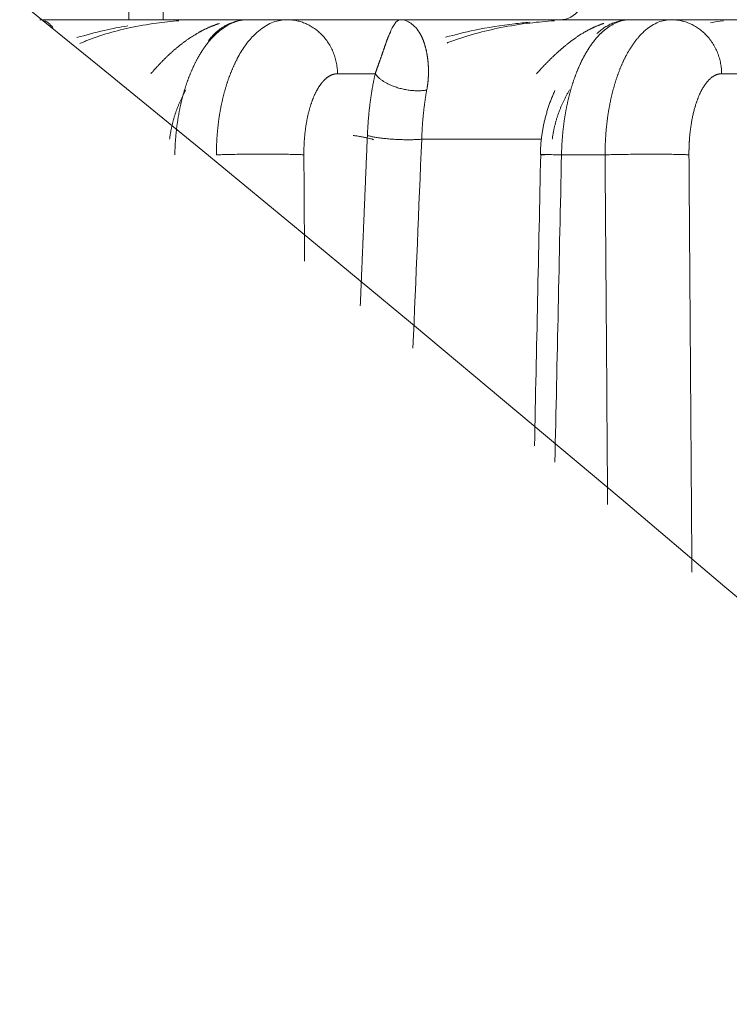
# Model space of a CAD drawing. Header units: millimetres. Extents: x 5437 to 18441, y -4466 to 3128.
# Tile 267 of 497: x 8392 to 8402, y 548 to 562. Entities that reach past the tile are written whole.
import ezdxf

# ---------------------------------------------------------------- set-up
doc = ezdxf.new("R2010")
doc.units = ezdxf.units.MM
doc.layers.add('1', color=7, linetype='Continuous', true_color=0xffffff)
doc.styles.add('TXT08', font='txt.shx', dxfattribs={"width": 0.8, "bigfont": 'gbcbig.shx'})
doc.dimstyles.new('YanXiu', dxfattribs={"dimtxt": 40, "dimasz": 30, "dimexe": 0.66, "dimexo": 0.66, "dimgap": 0.66, "dimtad": 0, "dimdec": 1, "dimdsep": 46, "dimtxsty": 'TXT08', "dimcen": 0, "dimclrd": 256, "dimclre": 165, "dimclrt": 90, "dimazin": 2, "dimtfac": 1, "dimtdec": 1, "dimtofl": 0, "dimtmove": 0, "dimatfit": 3, "dimfxl": 1, "dimlwd": 5, "dimlwe": 13, "dimarcsym": 0})

# ---------------------------------------------------------------- blocks, each defined once
blk = doc.blocks.new('*D35')
at = {"color": 165, "lineweight": 13, "transparency": 16777216}
for p, q in [((8947.864, 668.084), (9114.527, -277.112)), ((8081.233, 515.273), (8247.896, -429.922))]:
    blk.add_line(p, q, dxfattribs=at)
at = {"lineweight": 5, "transparency": 16777216}
for p, q in [((9084.868, -281.671), (8721.139, -345.806)), ((8277.326, -424.063), (8641.055, -359.927))]:
    blk.add_line(p, q, dxfattribs=at)
at = {"lineweight": 20, "transparency": 16777216}
for points in [[(9084, -276.747), (9085.737, -286.595), (9114.413, -276.462)], [(8276.458, -419.139), (8278.194, -428.987), (8247.782, -429.272)]]:
    blk.add_solid(points, dxfattribs=at)
at = {"layer": 'Defpoints', "color": 0, "lineweight": 20, "transparency": 16777216}
for p in [(8947.749, 668.734), (8081.118, 515.923), (9114.413, -276.462)]:
    blk.add_point(p, dxfattribs=at)
at = {"color": 90, "lineweight": 20, "transparency": 16777216, "insert": (8681.097, -352.867), "char_height": 40, "attachment_point": 5, "rotation": 10, "style": 'TXT08'}
blk.add_mtext('880', dxfattribs=at)
blk = doc.blocks.new('*D38')
at = {"color": 165, "lineweight": 13, "transparency": 16777216}
blk.add_line((8986.17, 447.037), (8717.324, 399.632), dxfattribs=at)
at = {"lineweight": 5, "transparency": 16777216}
for start, end in [(171.109661, 178.69322), (181.30678, 188.890339)]:
    blk.add_arc((10243.473, 668.734), 1549.032, start, end, dxfattribs=at)
at = {"lineweight": 20, "transparency": 16777216}
for points in [[(8708.118, 908.947), (8717.983, 907.306), (8717.974, 937.72)], [(8717.983, 430.161), (8708.118, 428.52), (8717.974, 399.747)]]:
    blk.add_solid(points, dxfattribs=at)
at = {"layer": 'Defpoints', "color": 0, "lineweight": 20, "transparency": 16777216}
for p in [(7952.772, 1072.646), (8986.82, 890.315), (8697.061, 758.802), (10020.868, 629.482), (8986.82, 447.152)]:
    blk.add_point(p, dxfattribs=at)
at = {"color": 90, "lineweight": 20, "transparency": 16777216, "insert": (8694.44, 668.734), "char_height": 40, "attachment_point": 5, "rotation": 90, "style": 'TXT08'}
blk.add_mtext('20°', dxfattribs=at)
blk = doc.blocks.new('*D40')
at = {"lineweight": 5, "transparency": 16777216}
for start, end in [(104.30221, 139.92848), (150.07152, 185.69779)]:
    blk.add_arc((9169.331, 707.804), 399.627, start, end, dxfattribs=at)
at = {"lineweight": 20, "transparency": 16777216}
for points in [[(9069.556, 1099.933), (9071.661, 1090.157), (9099.936, 1101.36)], [(8776.632, 668.812), (8766.725, 667.446), (8775.775, 638.41)]]:
    blk.add_solid(points, dxfattribs=at)
at = {"layer": 'Defpoints', "color": 0, "lineweight": 20, "transparency": 16777216}
for p in [(8987, 1741.853), (8912.456, 1013.936), (9169.331, 707.804), (8947.749, 668.734), (8081.118, 515.923)]:
    blk.add_point(p, dxfattribs=at)
at = {"color": 90, "lineweight": 20, "transparency": 16777216, "insert": (8841.976, 937.021), "char_height": 40, "attachment_point": 5, "rotation": 55, "style": 'TXT08'}
blk.add_mtext('90°', dxfattribs=at)
blk = doc.blocks.new('*D43')
at = {"color": 165, "lineweight": 13, "transparency": 16777216}
for p, q in [((10020.868, 628.822), (10020.868, -1427.236)), ((8401.118, -46.541), (8401.118, -1427.236))]:
    blk.add_line(p, q, dxfattribs=at)
at = {"lineweight": 5, "transparency": 16777216}
for p, q in [((8431.118, -1426.576), (9141, -1426.576)), ((9990.868, -1426.576), (9280.987, -1426.576))]:
    blk.add_line(p, q, dxfattribs=at)
at = {"lineweight": 20, "transparency": 16777216}
for points in [[(8431.118, -1421.576), (8431.118, -1431.576), (8401.118, -1426.576)], [(9990.868, -1421.576), (9990.868, -1431.576), (10020.868, -1426.576)]]:
    blk.add_solid(points, dxfattribs=at)
at = {"layer": 'Defpoints', "color": 0, "lineweight": 20, "transparency": 16777216}
for p in [(10020.868, 629.482), (8401.118, -45.881), (10020.868, -1426.576)]:
    blk.add_point(p, dxfattribs=at)
at = {"color": 90, "lineweight": 20, "transparency": 16777216, "insert": (9210.993, -1426.576), "char_height": 40, "attachment_point": 5, "style": 'TXT08'}
blk.add_mtext('1619.7', dxfattribs=at)
blk = doc.blocks.new('*D45')
at = {"color": 165, "lineweight": 13, "transparency": 16777216}
for p, q in [((8078.879, 2459.339), (10490.549, 2459.339)), ((8614.278, -4.077), (10490.549, -4.077))]:
    blk.add_line(p, q, dxfattribs=at)
at = {"lineweight": 5, "transparency": 16777216}
for p, q in [((10489.889, 2429.339), (10489.889, 1308.291)), ((10489.889, 25.923), (10489.889, 1146.971))]:
    blk.add_line(p, q, dxfattribs=at)
at = {"lineweight": 20, "transparency": 16777216}
for points in [[(10484.889, 2429.339), (10494.889, 2429.339), (10489.889, 2459.339)], [(10484.889, 25.923), (10494.889, 25.923), (10489.889, -4.077)]]:
    blk.add_solid(points, dxfattribs=at)
at = {"layer": 'Defpoints', "color": 0, "lineweight": 20, "transparency": 16777216}
for p in [(8078.219, 2459.339), (10489.889, 2459.339), (8613.618, -4.077)]:
    blk.add_point(p, dxfattribs=at)
at = {"color": 90, "lineweight": 20, "transparency": 16777216, "insert": (10489.889, 1227.631), "char_height": 40, "attachment_point": 5, "rotation": 90, "style": 'TXT08'}
blk.add_mtext('2463.4', dxfattribs=at)
blk = doc.blocks.new('*D48')
at = {"color": 165, "lineweight": 13, "transparency": 16777216}
for p, q in [((8081.118, 1395.263), (8081.118, -113.343)), ((8401.118, -46.541), (8401.118, -113.343))]:
    blk.add_line(p, q, dxfattribs=at)
at = {"lineweight": 5, "transparency": 16777216}
for p, q in [((8111.118, -112.683), (8200.458, -112.683)), ((8371.118, -112.683), (8281.778, -112.683))]:
    blk.add_line(p, q, dxfattribs=at)
at = {"lineweight": 20, "transparency": 16777216}
for points in [[(8111.118, -107.683), (8111.118, -117.683), (8081.118, -112.683)], [(8371.118, -107.683), (8371.118, -117.683), (8401.118, -112.683)]]:
    blk.add_solid(points, dxfattribs=at)
at = {"layer": 'Defpoints', "color": 0, "lineweight": 20, "transparency": 16777216}
for p in [(8081.118, 1395.923), (8401.118, -45.881), (8401.118, -112.683)]:
    blk.add_point(p, dxfattribs=at)
at = {"color": 90, "lineweight": 20, "transparency": 16777216, "insert": (8241.118, -112.683), "char_height": 40, "attachment_point": 5, "style": 'TXT08'}
blk.add_mtext('320', dxfattribs=at)

msp = doc.modelspace()

# ---------------------------------------------------------------- linework, layer by layer
at = {"color": 7, "lineweight": 20}
msp.add_arc((8078.21928, 516.97839), 1942.36096, 17.50812349, 223.34882114, dxfattribs=at)
at = {"layer": '1', "color": 0, "lineweight": 20}
for p, q in [((8393.54663, 561.92321), (8393.54663, 562.42321)), ((8394.04335, 561.92321), (8394.04335, 562.4232)), ((8392.24815, 561.92321), (8395.41477, 561.92321)), ((8395.28062, 561.92321), (8395.84595, 561.92321)), ((8395.84595, 561.92321), (8397.49533, 561.92321)), ((8397.49533, 561.92321), (8400.80027, 561.92321)), ((8400.83915, 561.92321), (8401.432, 561.92321)), ((8401.432, 561.92321), (8403.03688, 561.92321)), ((8397.12636, 561.13717), (8396.57961, 561.13717)), ((8402.74329, 561.13717), (8402.16566, 561.13717)), ((8399.54263, 560.18426), (8397.80361, 560.18426)), ((8400.46984, 559.95811), (8399.83641, 559.95811))]:
    msp.add_line(p, q, dxfattribs=at)
msp.add_arc((8013.90589, 96.27159), 600, 26.44604786, 75.16248942, dxfattribs=at)
msp.add_ellipse((8399.81713, 562.42321), major_axis=(0, 0.5), ratio=0.80362788, start_param=3.14159265, end_param=4.69842635, dxfattribs=at)
for points, degree in [([(8392.31829, 561.90828), (8392.33648, 561.90031), (8392.35526, 561.88916), (8392.37488, 561.87488)], 3), ([(8392.37488, 561.87488), (8392.39559, 561.85722), (8392.41755, 561.83478), (8392.44116, 561.80771)], 3), ([(8393.18564, 561.76774), (8393.29984, 561.79234), (8393.4148, 561.81433), (8393.53037, 561.83344)], 3), ([(8393.94452, 561.87342), (8393.81222, 561.85525), (8393.68068, 561.83217), (8393.55033, 561.80435)], 3), ([(8394.27388, 561.90771), (8394.16376, 561.89951), (8394.05389, 561.88806), (8393.94452, 561.87342)], 3), ([(8395.05611, 561.87747), (8394.99679, 561.85326), (8394.93896, 561.81952), (8394.88369, 561.77675)], 3), ([(8395.28062, 561.92321), (8395.20492, 561.92321), (8395.12934, 561.90784), (8395.05611, 561.87747)], 3), ([(8397.3566, 561.76774), (8397.36972, 561.79234), (8397.38109, 561.81433), (8397.39108, 561.83344)], 3), ([(8397.39108, 561.83344), (8397.40499, 561.85452), (8397.41722, 561.8721), (8397.42837, 561.88592)], 3), ([(8397.42837, 561.88592), (8397.45302, 561.91058), (8397.47418, 561.92321), (8397.49533, 561.92321)], 3), ([(8397.49533, 561.92321), (8397.52228, 561.92321), (8397.54967, 561.91803), (8397.57794, 561.90771)], 3), ([(8397.57794, 561.90771), (8397.59919, 561.89951), (8397.62098, 561.88806), (8397.64353, 561.87342)], 3), ([(8397.64353, 561.87342), (8397.66787, 561.85525), (8397.69335, 561.83217), (8397.72037, 561.80435)], 3), ([(8398.57382, 561.77139), (8398.76445, 561.80842), (8398.95683, 561.83935), (8399.15036, 561.86333)], 3), ([(8399.37717, 561.87488), (8399.2347, 561.85722), (8399.09285, 561.83478), (8398.95202, 561.80771)], 3), ([(8399.15036, 561.86333), (8399.22476, 561.87212), (8399.29931, 561.87998), (8399.37398, 561.88688)], 3), ([(8399.73357, 561.90828), (8399.6145, 561.90031), (8399.49563, 561.88916), (8399.37717, 561.87488)], 3), ([(8400.62885, 561.87755), (8400.57259, 561.85306), (8400.51769, 561.81882), (8400.46518, 561.77532)], 3), ([(8400.83915, 561.92321), (8400.76829, 561.92321), (8400.69752, 561.90787), (8400.62885, 561.87755)], 3), ([(8402.18959, 561.90814), (8402.12737, 561.90079), (8402.06563, 561.89079), (8402.00471, 561.87822)], 3), ([(8392.78991, 561.66232), (8392.92039, 561.7012), (8393.0524, 561.73657), (8393.18564, 561.76774)], 3), ([(8393.55033, 561.80435), (8393.43642, 561.77894), (8393.32351, 561.74958), (8393.21192, 561.71646)], 3), ([(8395.3566, 561.68906), (8395.38809, 561.72161), (8395.42074, 561.75097), (8395.45434, 561.77699)], 3), ([(8397.31246, 561.66232), (8397.33047, 561.7012), (8397.34495, 561.73657), (8397.3566, 561.76774)], 3), ([(8397.72037, 561.80435), (8397.73955, 561.77894), (8397.75998, 561.74958), (8397.78194, 561.71646)], 3), ([(8398.14873, 561.66746), (8398.28902, 561.70583), (8398.43082, 561.7407), (8398.57382, 561.77139)], 3), ([(8398.95202, 561.80771), (8398.82914, 561.78294), (8398.70711, 561.75429), (8398.58622, 561.72195)], 3), ([(8400.97172, 561.687), (8401.00135, 561.71984), (8401.03205, 561.74948), (8401.0636, 561.77573)], 3), ([(8395.12196, 561.35748), (8395.15539, 561.42308), (8395.22858, 561.54473), (8395.31249, 561.64486), (8395.3566, 561.68906)], 3), ([(8397.01338, 560.2408), (8397.02132, 560.4317), (8397.03666, 560.61804), (8397.05951, 560.79836), (8397.0896, 560.97163), (8397.12636, 561.13717)], 5), ([(8399.74051, 560.89514), (8399.5349, 560.43817), (8399.5288, 559.96118)], 2), ([(8396.9102, 557.76115), (8396.93082, 558.25709), (8396.95145, 558.75302), (8396.97209, 559.24895), (8396.99273, 559.74487), (8397.01338, 560.2408)], 5), ([(8397.80361, 560.18426), (8397.76117, 559.17153), (8397.71875, 558.1588), (8397.67637, 557.14605)], 3), ([(8396.09013, 559.95811), (8396.09207, 559.6489), (8396.09402, 559.33969), (8396.09596, 559.03047), (8396.09791, 558.72126), (8396.09986, 558.41205)], 5), ([(8399.5337, 559.96164), (8399.50349, 558.55018), (8399.47329, 557.13872), (8399.4431, 555.72726)], 3), ([(8399.83641, 559.95811), (8399.80438, 558.46824), (8399.77236, 556.97837), (8399.74034, 555.48849)], 3), ([(8400.5069, 554.87308), (8400.49454, 556.56809), (8400.48219, 558.2631), (8400.46984, 559.95811)], 3), ([(8401.68971, 559.95811), (8401.69835, 558.74424), (8401.70699, 557.53037), (8401.71564, 556.3165), (8401.72429, 555.10263), (8401.73294, 553.88876)], 5)]:
    msp.add_open_spline(points, degree=degree, dxfattribs=at)
for points, degree, knots in [([(8394.86511, 561.8686), (8394.86415, 561.86831), (8394.85834, 561.86654), (8394.84769, 561.86324), (8394.83322, 561.85856), (8394.81887, 561.85374), (8394.80464, 561.84879), (8394.79052, 561.84371), (8394.77652, 561.83851), (8394.76263, 561.83318), (8394.74887, 561.82773), (8394.73522, 561.82217), (8394.72168, 561.8165), (8394.70826, 561.81072), (8394.69496, 561.80484), (8394.68177, 561.79886), (8394.6687, 561.79279), (8394.65575, 561.78663), (8394.6429, 561.78037), (8394.63018, 561.77404), (8394.61757, 561.76762), (8394.60507, 561.76113), (8394.59269, 561.75457), (8394.58043, 561.74793), (8394.56828, 561.74124), (8394.56021, 561.73669), (8394.5562, 561.73443)], 3, [0, 0, 0, 0, 0.00930305, 0.05669383, 0.10369142, 0.15029593, 0.19650744, 0.24232605, 0.28775185, 0.33278495, 0.37742545, 0.42167346, 0.46552908, 0.50899242, 0.5520636, 0.59474274, 0.63702995, 0.67892536, 0.72042911, 0.76154131, 0.8022621, 0.84259163, 0.88253003, 0.92207746, 0.96123407, 1, 1, 1, 1]), ([(8395.45434, 561.77699), (8395.51521, 561.82513), (8395.5793, 561.86179), (8395.71088, 561.91083), (8395.77836, 561.92321), (8395.84595, 561.92321)], 3, [0, 0, 0, 0, 0.5, 0.5, 1, 1, 1, 1]), ([(8400.45102, 561.86834), (8400.44822, 561.86744), (8400.44076, 561.86502), (8400.42867, 561.86098), (8400.41481, 561.85615), (8400.40105, 561.85119), (8400.38741, 561.84609), (8400.37389, 561.84086), (8400.36047, 561.83551), (8400.34717, 561.83003), (8400.33397, 561.82444), (8400.32089, 561.81873), (8400.30792, 561.81292), (8400.29506, 561.807), (8400.28231, 561.80098), (8400.26968, 561.79487), (8400.25715, 561.78866), (8400.24473, 561.78237), (8400.23242, 561.77599), (8400.22023, 561.76953), (8400.20814, 561.763), (8400.19617, 561.75639), (8400.18431, 561.74972), (8400.17256, 561.74298), (8400.16092, 561.73618), (8400.15319, 561.73157), (8400.14934, 561.72928)], 3, [0, 0, 0, 0, 0.02803437, 0.07464638, 0.12086207, 0.16668152, 0.21210482, 0.25713203, 0.30176326, 0.34599857, 0.38983806, 0.43328182, 0.47632994, 0.51898252, 0.56123966, 0.60310145, 0.64456801, 0.68563943, 0.72631583, 0.76659733, 0.80648403, 0.84597606, 0.88507354, 0.9237766, 0.96208538, 1, 1, 1, 1]), ([(8401.0636, 561.77573), (8401.12101, 561.82428), (8401.18135, 561.86126), (8401.3051, 561.91073), (8401.36851, 561.92321), (8401.432, 561.92321)], 3, [0, 0, 0, 0, 0.5, 0.5, 1, 1, 1, 1]), ([(8393.21192, 561.71646), (8393.2021, 561.71344), (8393.18256, 561.70743), (8393.15345, 561.69815), (8393.12468, 561.68875), (8393.09625, 561.67921), (8393.06816, 561.66952), (8393.04041, 561.6597), (8393.01301, 561.64974), (8392.98594, 561.63966), (8392.95921, 561.62945), (8392.93283, 561.61911), (8392.90678, 561.60866), (8392.88108, 561.59808), (8392.85572, 561.58741), (8392.83897, 561.58014), (8392.83064, 561.57652)], 3, [0, 0, 0, 0, 0.07601986, 0.15132713, 0.2259232, 0.29980951, 0.37298756, 0.44545894, 0.51722526, 0.58828824, 0.65864964, 0.7283113, 0.79727513, 0.86554313, 0.93311737, 1, 1, 1, 1]), ([(8394.5562, 561.73443), (8394.55069, 561.73128), (8394.53972, 561.72501), (8394.52332, 561.71535), (8394.50707, 561.70557), (8394.49097, 561.69565), (8394.47501, 561.68561), (8394.45919, 561.67544), (8394.44352, 561.66516), (8394.428, 561.65477), (8394.41262, 561.64427), (8394.39739, 561.63368), (8394.3823, 561.623), (8394.36735, 561.61223), (8394.35256, 561.60139), (8394.3379, 561.59046), (8394.3234, 561.57947), (8394.30904, 561.56842), (8394.29483, 561.55731), (8394.28077, 561.54614), (8394.26686, 561.53493), (8394.25309, 561.52368), (8394.23948, 561.51238), (8394.22601, 561.50107), (8394.21708, 561.49343), (8394.21264, 561.48964)], 3, [0, 0, 0, 0, 0.0486157, 0.09676136, 0.14443732, 0.19164398, 0.23838173, 0.28465095, 0.33045206, 0.37578549, 0.42065168, 0.46505107, 0.50898414, 0.55245136, 0.59545324, 0.63799029, 0.68006303, 0.72167202, 0.76281782, 0.80350102, 0.84372223, 0.88348207, 0.92278119, 0.96162027, 1, 1, 1, 1]), ([(8394.88369, 561.77675), (8394.88025, 561.77409), (8394.87339, 561.76879), (8394.86318, 561.7606), (8394.85304, 561.75226), (8394.843, 561.74375), (8394.83305, 561.73508), (8394.82318, 561.72626), (8394.81341, 561.71729), (8394.80372, 561.70817), (8394.79412, 561.6989), (8394.78462, 561.68949), (8394.77521, 561.67994), (8394.76589, 561.67026), (8394.75666, 561.66044), (8394.74752, 561.6505), (8394.73848, 561.64043), (8394.72952, 561.63024), (8394.72066, 561.61993), (8394.7119, 561.6095), (8394.70322, 561.59897), (8394.69464, 561.58832), (8394.68616, 561.57757), (8394.67776, 561.56671), (8394.66946, 561.55576), (8394.66125, 561.5447), (8394.65314, 561.53356), (8394.64511, 561.52232), (8394.63718, 561.511), (8394.62935, 561.49959), (8394.6216, 561.4881), (8394.61395, 561.47653), (8394.60639, 561.46489), (8394.59892, 561.45317), (8394.59154, 561.44138), (8394.58425, 561.42953), (8394.57705, 561.41761), (8394.56994, 561.40563), (8394.56293, 561.39359), (8394.556, 561.38149), (8394.54916, 561.36935), (8394.54465, 561.36118), (8394.54241, 561.3571)], 3, [0, 0, 0, 0, 0.02734804, 0.05457535, 0.08168195, 0.10866785, 0.13553309, 0.16227769, 0.18890165, 0.21540502, 0.2417878, 0.26805003, 0.29419172, 0.32021291, 0.34611362, 0.37189386, 0.39755368, 0.4230931, 0.44851214, 0.47381084, 0.49898921, 0.5240473, 0.54898513, 0.57380273, 0.59850013, 0.62307737, 0.64753448, 0.6718715, 0.69608845, 0.72018537, 0.74416229, 0.76801927, 0.79175632, 0.81537349, 0.83887082, 0.86224835, 0.88550612, 0.90864417, 0.93166253, 0.95456127, 0.97734041, 1, 1, 1, 1]), ([(8397.78194, 561.71646), (8397.78363, 561.71344), (8397.78698, 561.70743), (8397.79191, 561.69815), (8397.79672, 561.68875), (8397.80142, 561.67921), (8397.80601, 561.66952), (8397.81048, 561.6597), (8397.81484, 561.64974), (8397.81908, 561.63966), (8397.82321, 561.62945), (8397.82723, 561.61911), (8397.83113, 561.60866), (8397.83491, 561.59808), (8397.83859, 561.58741), (8397.84096, 561.58014), (8397.84214, 561.57652)], 3, [0, 0, 0, 0, 0.07601986, 0.15132713, 0.2259232, 0.29980951, 0.37298756, 0.44545894, 0.51722526, 0.58828824, 0.65864964, 0.7283113, 0.79727513, 0.86554313, 0.93311737, 1, 1, 1, 1]), ([(8398.58622, 561.72195), (8398.57556, 561.71898), (8398.55432, 561.71308), (8398.5227, 561.70398), (8398.49143, 561.69474), (8398.46054, 561.68536), (8398.43001, 561.67584), (8398.39984, 561.66618), (8398.37004, 561.65638), (8398.34061, 561.64646), (8398.31155, 561.63641), (8398.28286, 561.62623), (8398.25453, 561.61594), (8398.22657, 561.60551), (8398.19898, 561.59499), (8398.18075, 561.58782), (8398.17168, 561.58426)], 3, [0, 0, 0, 0, 0.07612804, 0.15152788, 0.22620066, 0.30014759, 0.37336991, 0.44586894, 0.51764605, 0.58870266, 0.65904026, 0.72866041, 0.79756473, 0.86575491, 0.93323272, 1, 1, 1, 1]), ([(8400.14934, 561.72928), (8400.14427, 561.72621), (8400.13416, 561.72011), (8400.11903, 561.7107), (8400.104, 561.70117), (8400.08907, 561.6915), (8400.07423, 561.68169), (8400.05948, 561.67175), (8400.04483, 561.66169), (8400.03028, 561.6515), (8400.01581, 561.6412), (8400.00144, 561.63079), (8399.98717, 561.62027), (8399.97298, 561.60965), (8399.95889, 561.59893), (8399.94489, 561.58812), (8399.93099, 561.57722), (8399.91718, 561.56624), (8399.90346, 561.55518), (8399.88983, 561.54404), (8399.87629, 561.53283), (8399.86285, 561.52155), (8399.84951, 561.51022), (8399.83625, 561.49882), (8399.82309, 561.48737), (8399.81002, 561.47587), (8399.79705, 561.46433), (8399.78417, 561.45274), (8399.77138, 561.44112), (8399.75869, 561.42946), (8399.7461, 561.41777), (8399.7336, 561.40605), (8399.7212, 561.39431), (8399.70889, 561.38256), (8399.69668, 561.37079), (8399.68457, 561.359), (8399.67256, 561.34721), (8399.66065, 561.33541), (8399.64883, 561.32362), (8399.63712, 561.31182), (8399.6255, 561.30003), (8399.61399, 561.28825), (8399.60258, 561.27648), (8399.59127, 561.26472), (8399.58006, 561.25299), (8399.56896, 561.24127), (8399.55796, 561.22958), (8399.54707, 561.21791), (8399.53628, 561.20628), (8399.5256, 561.19467), (8399.51503, 561.1831), (8399.50456, 561.17157), (8399.49421, 561.16008), (8399.48396, 561.14863), (8399.47717, 561.14098), (8399.4738, 561.13717)], 3, [0, 0, 0, 0, 0.0232494, 0.04632665, 0.06923191, 0.09196532, 0.11452705, 0.13691726, 0.15913612, 0.1811838, 0.20306047, 0.22476632, 0.24630153, 0.26766628, 0.28886077, 0.3098852, 0.33073977, 0.35142468, 0.37194014, 0.39228639, 0.41246363, 0.4324721, 0.45231202, 0.47198365, 0.49148723, 0.51082301, 0.52999125, 0.54899222, 0.56782619, 0.58649344, 0.60499426, 0.62332896, 0.64149782, 0.65950117, 0.67733933, 0.69501262, 0.7125214, 0.729866, 0.74704679, 0.76406414, 0.78091843, 0.79761006, 0.81413942, 0.83050693, 0.84671302, 0.86275813, 0.87864272, 0.89436726, 0.90993222, 0.92533811, 0.94058544, 0.95567473, 0.97060655, 0.98538144, 1, 1, 1, 1]), ([(8400.46518, 561.77532), (8400.46196, 561.77266), (8400.45553, 561.76734), (8400.44597, 561.75913), (8400.43648, 561.75076), (8400.42707, 561.74223), (8400.41775, 561.73354), (8400.4085, 561.72469), (8400.39934, 561.71569), (8400.39026, 561.70654), (8400.38127, 561.69724), (8400.37235, 561.6878), (8400.36352, 561.67822), (8400.35478, 561.6685), (8400.34612, 561.65865), (8400.33755, 561.64867), (8400.32906, 561.63856), (8400.32065, 561.62833), (8400.31233, 561.61798), (8400.3041, 561.60751), (8400.29595, 561.59693), (8400.28789, 561.58623), (8400.27991, 561.57543), (8400.27202, 561.56452), (8400.26422, 561.55351), (8400.2565, 561.5424), (8400.24887, 561.53119), (8400.24132, 561.51989), (8400.23386, 561.5085), (8400.22649, 561.49702), (8400.2192, 561.48546), (8400.21199, 561.47382), (8400.20487, 561.4621), (8400.19784, 561.4503), (8400.19089, 561.43843), (8400.18403, 561.42649), (8400.17725, 561.41448), (8400.17055, 561.4024), (8400.16394, 561.39027), (8400.15741, 561.37807), (8400.15096, 561.36582), (8400.14671, 561.35758), (8400.14459, 561.35347)], 3, [0, 0, 0, 0, 0.02720651, 0.05429967, 0.08127951, 0.10814602, 0.13489923, 0.16153914, 0.18806578, 0.21447914, 0.24077926, 0.26696613, 0.29303978, 0.31900022, 0.34484747, 0.37058154, 0.39620244, 0.42171019, 0.44710482, 0.47238633, 0.49755474, 0.52261007, 0.54755234, 0.57238156, 0.59709776, 0.62170096, 0.64619116, 0.6705684, 0.69483269, 0.71898405, 0.7430225, 0.76694807, 0.79076077, 0.81446064, 0.83804768, 0.86152192, 0.8848834, 0.90813212, 0.93126811, 0.95429141, 0.97720203, 1, 1, 1, 1]), ([(8397.26907, 561.54196), (8397.27034, 561.54558), (8397.27289, 561.55284), (8397.27663, 561.5635), (8397.28035, 561.57404), (8397.28402, 561.58444), (8397.28767, 561.59469), (8397.29128, 561.6048), (8397.29486, 561.61477), (8397.29842, 561.62459), (8397.30196, 561.63426), (8397.30548, 561.64378), (8397.30898, 561.65317), (8397.31129, 561.65926), (8397.31246, 561.66232)], 3, [0, 0, 0, 0, 0.08004801, 0.16068705, 0.24191911, 0.32374613, 0.40617, 0.48919258, 0.57281569, 0.6570411, 0.74187055, 0.82730574, 0.91334835, 1, 1, 1, 1]), ([(8397.84214, 561.57652), (8397.84334, 561.57276), (8397.84573, 561.56526), (8397.84919, 561.55375), (8397.85256, 561.54208), (8397.85582, 561.53024), (8397.85899, 561.51824), (8397.86205, 561.50606), (8397.86502, 561.49373), (8397.86789, 561.48122), (8397.87066, 561.46855), (8397.87333, 561.45572), (8397.87591, 561.44273), (8397.87841, 561.42959), (8397.87999, 561.42065), (8397.88079, 561.4162)], 3, [0, 0, 0, 0, 0.07963326, 0.15880286, 0.23751192, 0.31576357, 0.39356105, 0.47090765, 0.54780671, 0.62426168, 0.70027604, 0.77585337, 0.85099732, 0.9257116, 1, 1, 1, 1]), ([(8400.75221, 561.35408), (8400.75483, 561.35936), (8400.76008, 561.36996), (8400.7681, 561.38568), (8400.77626, 561.40133), (8400.78458, 561.41688), (8400.79304, 561.43235), (8400.80165, 561.44772), (8400.81042, 561.46298), (8400.81934, 561.47813), (8400.82841, 561.49316), (8400.83763, 561.50807), (8400.84701, 561.52284), (8400.85654, 561.53747), (8400.86623, 561.55196), (8400.87608, 561.56629), (8400.88608, 561.58045), (8400.89624, 561.59445), (8400.90655, 561.60828), (8400.91703, 561.62191), (8400.92766, 561.63536), (8400.93844, 561.64861), (8400.94938, 561.66164), (8400.96047, 561.67449), (8400.96796, 561.68282), (8400.97172, 561.687)], 3, [0, 0, 0, 0, 0.04018404, 0.08066728, 0.12144975, 0.1625315, 0.20391259, 0.24559304, 0.28757291, 0.32985223, 0.37243104, 0.41530938, 0.45848729, 0.50196479, 0.54574193, 0.58981874, 0.63419525, 0.67887149, 0.72384749, 0.76912328, 0.81469889, 0.86057434, 0.90674966, 0.95322487, 1, 1, 1, 1]), ([(8394.21264, 561.48964), (8394.20821, 561.48581), (8394.19938, 561.4782), (8394.18617, 561.46662), (8394.17307, 561.45497), (8394.16005, 561.44325), (8394.14713, 561.43147), (8394.13431, 561.41962), (8394.12158, 561.40771), (8394.10894, 561.39575), (8394.0964, 561.38373), (8394.08395, 561.37167), (8394.07159, 561.35955), (8394.05932, 561.34739), (8394.04715, 561.3352), (8394.03508, 561.32296), (8394.02309, 561.31069), (8394.0112, 561.29839), (8393.9994, 561.28607), (8393.9877, 561.27372), (8393.97609, 561.26135), (8393.96457, 561.24896), (8393.95315, 561.23656), (8393.94181, 561.22415), (8393.93058, 561.21173), (8393.91943, 561.19931), (8393.90839, 561.18688), (8393.89743, 561.17445), (8393.88657, 561.16203), (8393.87581, 561.14962), (8393.86867, 561.14131), (8393.86511, 561.13717)], 3, [0, 0, 0, 0, 0.03837315, 0.07645939, 0.11425958, 0.15177458, 0.18900531, 0.22595266, 0.26261759, 0.29900104, 0.33510401, 0.37092749, 0.40647251, 0.44174013, 0.47673143, 0.5114475, 0.54588948, 0.58005853, 0.61395583, 0.64758259, 0.68094005, 0.7140295, 0.74685224, 0.77940959, 0.81170294, 0.84373369, 0.87550327, 0.90701316, 0.93826488, 0.96925996, 1, 1, 1, 1]), ([(8397.2008, 561.34666), (8397.2021, 561.35036), (8397.20473, 561.35783), (8397.2086, 561.36889), (8397.21247, 561.37994), (8397.21634, 561.39098), (8397.22019, 561.40199), (8397.22403, 561.41299), (8397.22786, 561.42395), (8397.23168, 561.43489), (8397.23549, 561.4458), (8397.23928, 561.45668), (8397.24306, 561.46751), (8397.24682, 561.47831), (8397.25057, 561.48906), (8397.25431, 561.49976), (8397.25803, 561.51042), (8397.26173, 561.52102), (8397.26543, 561.53157), (8397.26785, 561.53848), (8397.26907, 561.54196)], 3, [0, 0, 0, 0, 0.04873476, 0.09825707, 0.1485702, 0.19967729, 0.25158134, 0.30428519, 0.35779158, 0.4121031, 0.46722226, 0.52315143, 0.57989289, 0.63744883, 0.69582135, 0.75501245, 0.81502405, 0.87585801, 0.93751609, 1, 1, 1, 1]), ([(8397.88079, 561.4162), (8397.88148, 561.41217), (8397.88286, 561.40417), (8397.88482, 561.39197), (8397.88669, 561.37972), (8397.88845, 561.3674), (8397.8901, 561.35503), (8397.89165, 561.34259), (8397.89309, 561.3301), (8397.89443, 561.31756), (8397.89566, 561.30496), (8397.89679, 561.29232), (8397.89781, 561.27963), (8397.89872, 561.2669), (8397.89951, 561.25413), (8397.9002, 561.24132), (8397.90078, 561.22847), (8397.90125, 561.21558), (8397.90161, 561.20267), (8397.90185, 561.18972), (8397.90198, 561.17675), (8397.902, 561.16375), (8397.9019, 561.15072), (8397.90169, 561.13768), (8397.90136, 561.12461), (8397.90092, 561.11153), (8397.90035, 561.09843), (8397.89967, 561.08532), (8397.89887, 561.0722), (8397.89794, 561.05907), (8397.8969, 561.04593), (8397.89574, 561.03279), (8397.89445, 561.01964), (8397.89304, 561.00649), (8397.8915, 560.99333), (8397.88984, 560.98018), (8397.88805, 560.96704), (8397.88614, 560.9539), (8397.8841, 560.94076), (8397.88193, 560.92763), (8397.87964, 560.91452), (8397.87799, 560.90573), (8397.87717, 560.90136)], 3, [0, 0, 0, 0, 0.03073217, 0.06113895, 0.09122204, 0.12098321, 0.15042428, 0.17954717, 0.20835384, 0.23684632, 0.26502676, 0.29289734, 0.32046034, 0.34771814, 0.37467318, 0.40132802, 0.42768528, 0.45374772, 0.47951817, 0.50499957, 0.53019498, 0.55510756, 0.57974059, 0.60409747, 0.62818174, 0.65199703, 0.67554714, 0.69883598, 0.72186763, 0.74464627, 0.76717627, 0.78946213, 0.8115085, 0.83332022, 0.85490226, 0.87625978, 0.89739809, 0.91832269, 0.93903924, 0.95955359, 0.97987178, 1, 1, 1, 1]), ([(8394.54241, 561.3571), (8394.53961, 561.35197), (8394.53402, 561.34171), (8394.52574, 561.32612), (8394.51757, 561.31039), (8394.50949, 561.29451), (8394.50152, 561.2785), (8394.49364, 561.26234), (8394.48587, 561.24605), (8394.47821, 561.22962), (8394.47065, 561.21307), (8394.46319, 561.19638), (8394.45584, 561.17957), (8394.44859, 561.16263), (8394.44145, 561.14558), (8394.43442, 561.12841), (8394.4275, 561.11112), (8394.42068, 561.09372), (8394.41397, 561.0762), (8394.40737, 561.05858), (8394.40087, 561.04086), (8394.39449, 561.02303), (8394.38822, 561.00511), (8394.38205, 560.98709), (8394.376, 560.96897), (8394.37006, 560.95076), (8394.36422, 560.93246), (8394.3585, 560.91407), (8394.35289, 560.8956), (8394.34739, 560.87705), (8394.342, 560.85842), (8394.33673, 560.83972), (8394.33156, 560.82094), (8394.32651, 560.80208), (8394.32157, 560.78316), (8394.31674, 560.76418), (8394.31202, 560.74512), (8394.30741, 560.72601), (8394.30292, 560.70684), (8394.29853, 560.68761), (8394.29426, 560.66833), (8394.29011, 560.649), (8394.28606, 560.62962), (8394.28212, 560.61019), (8394.2783, 560.59072), (8394.27459, 560.5712), (8394.27098, 560.55165), (8394.26749, 560.53206), (8394.26412, 560.51243), (8394.26085, 560.49277), (8394.25769, 560.47309), (8394.25464, 560.45337), (8394.2517, 560.43363), (8394.24887, 560.41387), (8394.24615, 560.39409), (8394.24354, 560.37428), (8394.24104, 560.35447), (8394.23865, 560.33464), (8394.23637, 560.31479), (8394.23419, 560.29494), (8394.23212, 560.27508), (8394.23016, 560.25522), (8394.2283, 560.23535), (8394.22655, 560.21548), (8394.22491, 560.19562), (8394.22337, 560.17576), (8394.22193, 560.1559), (8394.2206, 560.13605), (8394.21938, 560.11622), (8394.21826, 560.09639), (8394.21724, 560.07658), (8394.21632, 560.05678), (8394.2155, 560.03701), (8394.21479, 560.01725), (8394.21418, 559.99752), (8394.21366, 559.97781), (8394.21339, 559.96467), (8394.21326, 559.95811)], 3, [0, 0, 0, 0, 0.01417148, 0.02831911, 0.04244296, 0.05654305, 0.07061943, 0.08467214, 0.09870124, 0.11270676, 0.12668874, 0.14064724, 0.1545823, 0.16849396, 0.18238227, 0.19624728, 0.21008903, 0.22390757, 0.23770295, 0.25147521, 0.2652244, 0.27895058, 0.29265379, 0.30633407, 0.31999148, 0.33362608, 0.3472379, 0.360827, 0.37439342, 0.38793723, 0.40145847, 0.4149572, 0.42843345, 0.4418873, 0.45531879, 0.46872797, 0.4821149, 0.49547963, 0.50882222, 0.52214272, 0.53544118, 0.54871766, 0.56197221, 0.5752049, 0.58841577, 0.60160489, 0.61477231, 0.62791808, 0.64104227, 0.65414493, 0.66722613, 0.68028591, 0.69332434, 0.70634148, 0.71933739, 0.73231212, 0.74526574, 0.75819831, 0.77110989, 0.78400054, 0.79687031, 0.80971928, 0.82254751, 0.83535505, 0.84814197, 0.86090834, 0.87365421, 0.88637966, 0.89908473, 0.91176951, 0.92443405, 0.93707842, 0.94970268, 0.96230691, 0.97489116, 0.9874555, 1, 1, 1, 1]), ([(8394.89787, 560.72112), (8394.8993, 560.72762), (8394.90217, 560.74064), (8394.90662, 560.76008), (8394.91118, 560.77947), (8394.91586, 560.79882), (8394.92066, 560.81812), (8394.92559, 560.83736), (8394.93064, 560.85655), (8394.9358, 560.87568), (8394.94109, 560.89474), (8394.94651, 560.91374), (8394.95204, 560.93267), (8394.9577, 560.95152), (8394.96349, 560.9703), (8394.96939, 560.989), (8394.97542, 561.00762), (8394.98158, 561.02615), (8394.98786, 561.04459), (8394.99426, 561.06295), (8395.00078, 561.0812), (8395.00743, 561.09936), (8395.01421, 561.11741), (8395.02111, 561.13536), (8395.02813, 561.1532), (8395.03527, 561.17093), (8395.04254, 561.18854), (8395.04993, 561.20604), (8395.05745, 561.22341), (8395.06508, 561.24065), (8395.07284, 561.25777), (8395.08073, 561.27475), (8395.08873, 561.29159), (8395.09685, 561.3083), (8395.1051, 561.32485), (8395.11346, 561.34128), (8395.11913, 561.35208), (8395.12196, 561.35748)], 3, [0, 0, 0, 0, 0.02725083, 0.05457827, 0.08198243, 0.10946341, 0.13702131, 0.16465624, 0.19236829, 0.22015757, 0.24802418, 0.27596822, 0.30398978, 0.33208896, 0.36026586, 0.38852056, 0.41685317, 0.44526377, 0.47375246, 0.50231932, 0.53096446, 0.55968794, 0.58848987, 0.61737033, 0.6463294, 0.67536717, 0.70448372, 0.73367914, 0.7629535, 0.79230689, 0.82173939, 0.85125108, 0.88084203, 0.91051232, 0.94026203, 0.97009123, 1, 1, 1, 1]), ([(8397.12636, 561.13717), (8397.12765, 561.14071), (8397.13025, 561.14785), (8397.13409, 561.15844), (8397.13792, 561.16903), (8397.14173, 561.17962), (8397.14553, 561.1902), (8397.14932, 561.20077), (8397.15308, 561.21133), (8397.15684, 561.22188), (8397.16058, 561.23241), (8397.16431, 561.24293), (8397.16802, 561.25342), (8397.17172, 561.2639), (8397.1754, 561.27435), (8397.17907, 561.28478), (8397.18273, 561.29518), (8397.18637, 561.30555), (8397.19, 561.3159), (8397.19362, 561.3262), (8397.19723, 561.33649), (8397.19961, 561.34325), (8397.2008, 561.34666)], 3, [0, 0, 0, 0, 0.04389314, 0.08838798, 0.13349258, 0.17921467, 0.22556169, 0.27254076, 0.32015873, 0.36842217, 0.41733741, 0.46691049, 0.51714726, 0.56805331, 0.61963402, 0.67189456, 0.72483992, 0.77847486, 0.832804, 0.88783175, 0.94356239, 1, 1, 1, 1]), ([(8400.14459, 561.35347), (8400.14199, 561.34836), (8400.13679, 561.33815), (8400.12909, 561.32263), (8400.12148, 561.30697), (8400.11396, 561.29116), (8400.10653, 561.27522), (8400.0992, 561.25914), (8400.09197, 561.24292), (8400.08483, 561.22657), (8400.07778, 561.21009), (8400.07083, 561.19348), (8400.06398, 561.17674), (8400.05723, 561.15989), (8400.05057, 561.14291), (8400.04401, 561.12581), (8400.03755, 561.1086), (8400.03119, 561.09128), (8400.02493, 561.07384), (8400.01876, 561.0563), (8400.0127, 561.03866), (8400.00674, 561.02091), (8400.00088, 561.00306), (8399.99512, 560.98511), (8399.98947, 560.96707), (8399.98391, 560.94893), (8399.97846, 560.93071), (8399.97311, 560.9124), (8399.96786, 560.894), (8399.96271, 560.87552), (8399.95767, 560.85696), (8399.95273, 560.83833), (8399.94789, 560.81961), (8399.94316, 560.80083), (8399.93853, 560.78198), (8399.934, 560.76305), (8399.92958, 560.74407), (8399.92526, 560.72502), (8399.92104, 560.70591), (8399.91693, 560.68674), (8399.91292, 560.66752), (8399.90901, 560.64824), (8399.90521, 560.62891), (8399.90152, 560.60954), (8399.89792, 560.59012), (8399.89443, 560.57065), (8399.89104, 560.55115), (8399.88776, 560.53161), (8399.88458, 560.51202), (8399.8815, 560.49241), (8399.87852, 560.47276), (8399.87565, 560.45309), (8399.87288, 560.43339), (8399.87021, 560.41366), (8399.86764, 560.39391), (8399.86518, 560.37414), (8399.86281, 560.35435), (8399.86055, 560.33455), (8399.85839, 560.31473), (8399.85633, 560.2949), (8399.85437, 560.27506), (8399.85251, 560.25521), (8399.85075, 560.23536), (8399.84909, 560.21551), (8399.84753, 560.19566), (8399.84607, 560.17581), (8399.84471, 560.15596), (8399.84344, 560.13611), (8399.84227, 560.11628), (8399.8412, 560.09645), (8399.84023, 560.07664), (8399.83935, 560.05684), (8399.83857, 560.03706), (8399.83788, 560.01729), (8399.83729, 559.99755), (8399.83679, 559.97782), (8399.83654, 559.96468), (8399.83641, 559.95811)], 3, [0, 0, 0, 0, 0.01407457, 0.02812845, 0.04216166, 0.05617424, 0.07016619, 0.08413755, 0.09808834, 0.11201859, 0.12592832, 0.13981756, 0.15368632, 0.16753465, 0.18136256, 0.19517007, 0.20895722, 0.22272403, 0.23647053, 0.25019674, 0.26390269, 0.27758841, 0.29125393, 0.30489926, 0.31852444, 0.3321295, 0.34571446, 0.35927935, 0.3728242, 0.38634904, 0.3998539, 0.4133388, 0.42680377, 0.44024885, 0.45367405, 0.46707942, 0.48046497, 0.49383075, 0.50717677, 0.52050307, 0.53380968, 0.54709663, 0.56036395, 0.57361166, 0.58683981, 0.60004842, 0.61323752, 0.62640714, 0.63955732, 0.65268809, 0.66579947, 0.6788915, 0.69196422, 0.70501764, 0.71805182, 0.73106677, 0.74406254, 0.75703915, 0.76999663, 0.78293503, 0.79585437, 0.80875469, 0.82163602, 0.83449839, 0.84734184, 0.86016641, 0.87297212, 0.88575902, 0.89852713, 0.91127649, 0.92400713, 0.9367191, 0.94941243, 0.96208714, 0.97474329, 0.98738089, 1, 1, 1, 1]), ([(8400.53853, 560.69293), (8400.53986, 560.69972), (8400.54254, 560.71331), (8400.54669, 560.73359), (8400.55096, 560.75383), (8400.55535, 560.77401), (8400.55986, 560.79414), (8400.5645, 560.8142), (8400.56926, 560.8342), (8400.57414, 560.85413), (8400.57914, 560.87399), (8400.58426, 560.89378), (8400.58951, 560.91349), (8400.59488, 560.93312), (8400.60038, 560.95266), (8400.60599, 560.97212), (8400.61173, 560.99149), (8400.6176, 561.01076), (8400.62358, 561.02993), (8400.62969, 561.049), (8400.63593, 561.06796), (8400.64228, 561.08682), (8400.64876, 561.10556), (8400.65536, 561.12419), (8400.66209, 561.1427), (8400.66893, 561.16108), (8400.6759, 561.17934), (8400.68299, 561.19747), (8400.6902, 561.21546), (8400.69753, 561.23332), (8400.70498, 561.25103), (8400.71256, 561.2686), (8400.72025, 561.28602), (8400.72806, 561.30328), (8400.73599, 561.32039), (8400.74403, 561.33735), (8400.74948, 561.3485), (8400.75221, 561.35408)], 3, [0, 0, 0, 0, 0.02740028, 0.05486887, 0.08240582, 0.1100112, 0.13768505, 0.16542743, 0.1932384, 0.22111802, 0.24906633, 0.27708339, 0.30516926, 0.33332397, 0.3615476, 0.38984019, 0.41820178, 0.44663244, 0.47513221, 0.50370114, 0.53233927, 0.56104667, 0.58982336, 0.61866942, 0.64758487, 0.67656977, 0.70562416, 0.73474809, 0.76394161, 0.79320475, 0.82253756, 0.8519401, 0.88141239, 0.91095448, 0.94056642, 0.97024825, 1, 1, 1, 1]), ([(8396.57961, 561.13717), (8396.5346, 561.13721), (8396.48991, 561.12545), (8396.44592, 561.10189), (8396.36247, 561.03225), (8396.2873, 560.91977), (8396.25274, 560.8545), (8396.20659, 560.74411), (8396.16877, 560.61569), (8396.15727, 560.57162), (8396.12636, 560.437), (8396.10484, 560.29005), (8396.09516, 560.18791), (8396.09003, 560.07989), (8396.09008, 559.97078), (8396.09009, 559.96656), (8396.09011, 559.96233), (8396.09013, 559.95811)], 5, [0, 0, 0, 0, 0, 0, 0.29334041, 0.29334041, 0.29334041, 0.57852936, 0.57852936, 0.57852936, 0.71714814, 0.71714814, 0.71714814, 0.98906427, 0.98906427, 0.98906427, 1, 1, 1, 1, 1, 1]), ([(8402.16566, 561.13717), (8402.0998, 561.13729), (8402.03464, 561.1105), (8401.97274, 561.05773), (8401.85908, 560.90399), (8401.77249, 560.66566), (8401.7378, 560.52795), (8401.70563, 560.33032), (8401.69235, 560.11991), (8401.69021, 560.06611), (8401.68933, 560.0122), (8401.68971, 559.95811)], 5, [0, 0, 0, 0, 0, 0, 0.43509405, 0.43509405, 0.43509405, 0.85796552, 0.85796552, 0.85796552, 1, 1, 1, 1, 1, 1]), ([(8394.13697, 560.18426), (8394.13785, 560.19134), (8394.13962, 560.2055), (8394.14258, 560.22671), (8394.14576, 560.2479), (8394.14919, 560.26908), (8394.15287, 560.29023), (8394.15678, 560.31135), (8394.16093, 560.33245), (8394.16533, 560.35352), (8394.16997, 560.37455), (8394.17486, 560.39555), (8394.17998, 560.41651), (8394.18535, 560.43743), (8394.19095, 560.45831), (8394.19681, 560.47914), (8394.2029, 560.49992), (8394.20923, 560.52065), (8394.21581, 560.54133), (8394.22262, 560.56195), (8394.22968, 560.58252), (8394.23698, 560.60302), (8394.24452, 560.62346), (8394.2523, 560.64383), (8394.26032, 560.66413), (8394.26858, 560.68436), (8394.27707, 560.70452), (8394.28581, 560.72459), (8394.29479, 560.74459), (8394.304, 560.76451), (8394.31345, 560.78434), (8394.32314, 560.80408), (8394.33307, 560.82374), (8394.34323, 560.8433), (8394.35363, 560.86276), (8394.36425, 560.88213), (8394.37151, 560.89495), (8394.37515, 560.90136)], 3, [0, 0, 0, 0, 0.02794237, 0.05591394, 0.08391543, 0.11194759, 0.14001115, 0.16810681, 0.19623532, 0.22439739, 0.25259374, 0.28082508, 0.30909212, 0.33739557, 0.36573614, 0.39411452, 0.42253142, 0.45098752, 0.47948353, 0.50802012, 0.53659798, 0.56521779, 0.59388024, 0.62258598, 0.65133569, 0.68013003, 0.70896967, 0.73785527, 0.76678747, 0.79576693, 0.82479429, 0.85387019, 0.88299527, 0.91217017, 0.94139551, 0.97067191, 1, 1, 1, 1]), ([(8397.87717, 560.90136), (8397.87599, 560.8949), (8397.87363, 560.88201), (8397.87019, 560.86252), (8397.86682, 560.84295), (8397.86354, 560.82328), (8397.86035, 560.80353), (8397.85723, 560.7837), (8397.8542, 560.76378), (8397.85126, 560.74379), (8397.8484, 560.72372), (8397.84562, 560.70358), (8397.84293, 560.68336), (8397.84032, 560.66308), (8397.8378, 560.64274), (8397.83536, 560.62233), (8397.833, 560.60187), (8397.83073, 560.58135), (8397.82855, 560.56077), (8397.82645, 560.54014), (8397.82443, 560.51947), (8397.8225, 560.49875), (8397.82066, 560.47799), (8397.8189, 560.45718), (8397.81722, 560.43634), (8397.81563, 560.41547), (8397.81412, 560.39456), (8397.81269, 560.37362), (8397.81135, 560.35266), (8397.81009, 560.33167), (8397.80892, 560.31066), (8397.80783, 560.28963), (8397.80682, 560.26858), (8397.80589, 560.24752), (8397.80505, 560.22645), (8397.80428, 560.20537), (8397.80384, 560.19129), (8397.80361, 560.18426)], 3, [0, 0, 0, 0, 0.02949283, 0.05892647, 0.08830134, 0.11761788, 0.14687652, 0.17607769, 0.20522185, 0.23430942, 0.26334087, 0.29231664, 0.32123718, 0.35010295, 0.37891442, 0.40767204, 0.43637628, 0.46502762, 0.49362653, 0.52217348, 0.55066896, 0.57911345, 0.60750743, 0.6358514, 0.66414584, 0.69239126, 0.72058815, 0.74873702, 0.77683837, 0.8048927, 0.83290053, 0.86086238, 0.88877876, 0.91665018, 0.94447718, 0.97226028, 1, 1, 1, 1]), ([(8399.70162, 560.18426), (8399.70255, 560.19133), (8399.70442, 560.20549), (8399.70754, 560.22669), (8399.7109, 560.24788), (8399.71453, 560.26905), (8399.71841, 560.29019), (8399.72254, 560.31131), (8399.72694, 560.3324), (8399.73159, 560.35347), (8399.7365, 560.3745), (8399.74167, 560.39549), (8399.7471, 560.41645), (8399.75278, 560.43737), (8399.75872, 560.45824), (8399.76492, 560.47907), (8399.77138, 560.49985), (8399.77809, 560.52058), (8399.78506, 560.54126), (8399.79229, 560.56189), (8399.79978, 560.58245), (8399.80752, 560.60295), (8399.81551, 560.62339), (8399.82376, 560.64377), (8399.83227, 560.66407), (8399.84104, 560.6843), (8399.85006, 560.70446), (8399.85933, 560.72454), (8399.86886, 560.74455), (8399.87864, 560.76447), (8399.88867, 560.78431), (8399.89896, 560.80405), (8399.9095, 560.82371), (8399.92029, 560.84328), (8399.93134, 560.86275), (8399.94263, 560.88213), (8399.95035, 560.89494), (8399.95421, 560.90136)], 3, [0, 0, 0, 0, 0.02776438, 0.05556359, 0.08339881, 0.11127125, 0.13918209, 0.16713252, 0.19512371, 0.22315683, 0.25123306, 0.27935354, 0.30751943, 0.33573188, 0.36399203, 0.39230101, 0.42065995, 0.44906997, 0.47753218, 0.50604768, 0.53461758, 0.56324296, 0.59192491, 0.62066451, 0.64946282, 0.6783209, 0.7072398, 0.73622058, 0.76526426, 0.79437188, 0.82354445, 0.85278299, 0.8820885, 0.91146197, 0.94090439, 0.97041675, 1, 1, 1, 1]), ([(8394.81787, 559.95811), (8394.81789, 559.9654), (8394.81793, 559.97998), (8394.81815, 560.00186), (8394.81848, 560.02377), (8394.81895, 560.0457), (8394.81953, 560.06765), (8394.82024, 560.08962), (8394.82108, 560.11161), (8394.82205, 560.1336), (8394.82314, 560.1556), (8394.82436, 560.17761), (8394.82571, 560.19963), (8394.82719, 560.22164), (8394.8288, 560.24365), (8394.83054, 560.26566), (8394.83242, 560.28765), (8394.83442, 560.30964), (8394.83655, 560.33161), (8394.83882, 560.35356), (8394.84122, 560.3755), (8394.84375, 560.39741), (8394.84641, 560.41929), (8394.84921, 560.44115), (8394.85214, 560.46297), (8394.85521, 560.48476), (8394.85841, 560.5065), (8394.86175, 560.52821), (8394.86522, 560.54987), (8394.86882, 560.57148), (8394.87256, 560.59304), (8394.87644, 560.61455), (8394.88045, 560.636), (8394.8846, 560.65739), (8394.88888, 560.67871), (8394.89329, 560.69997), (8394.89634, 560.71407), (8394.89787, 560.72112)], 3, [0, 0, 0, 0, 0.02777269, 0.05559073, 0.08345428, 0.11136349, 0.13931851, 0.1673195, 0.1953666, 0.22345998, 0.25159977, 0.27978613, 0.30801921, 0.33629915, 0.36462611, 0.39300022, 0.42142163, 0.4498905, 0.47840695, 0.50697114, 0.5355832, 0.56424328, 0.59295152, 0.62170805, 0.65051303, 0.67936657, 0.70826882, 0.73721993, 0.76622001, 0.79526921, 0.82436766, 0.8535155, 0.88271285, 0.91195984, 0.94125661, 0.97060329, 1, 1, 1, 1]), ([(8400.46984, 559.95811), (8400.46986, 559.96509), (8400.46988, 559.97906), (8400.47006, 560.00002), (8400.47033, 560.02101), (8400.47072, 560.04203), (8400.47121, 560.06308), (8400.4718, 560.08414), (8400.47251, 560.10523), (8400.47333, 560.12633), (8400.47425, 560.14745), (8400.47529, 560.16858), (8400.47644, 560.18972), (8400.4777, 560.21086), (8400.47907, 560.23201), (8400.48056, 560.25316), (8400.48215, 560.27432), (8400.48387, 560.29546), (8400.48569, 560.3166), (8400.48763, 560.33774), (8400.48969, 560.35886), (8400.49186, 560.37997), (8400.49415, 560.40106), (8400.49655, 560.42213), (8400.49907, 560.44318), (8400.50171, 560.4642), (8400.50446, 560.48519), (8400.50733, 560.50616), (8400.51032, 560.52709), (8400.51343, 560.54798), (8400.51666, 560.56884), (8400.52, 560.58965), (8400.52347, 560.61041), (8400.52705, 560.63113), (8400.53075, 560.65179), (8400.53457, 560.67241), (8400.53721, 560.68609), (8400.53853, 560.69293)], 3, [0, 0, 0, 0, 0.02769861, 0.05544774, 0.08324746, 0.11109786, 0.13899902, 0.166951, 0.1949539, 0.22300777, 0.2511127, 0.27926877, 0.30747605, 0.3357346, 0.36404452, 0.39240587, 0.42081872, 0.44928314, 0.47779922, 0.50636701, 0.5349866, 0.56365804, 0.59238142, 0.6211568, 0.64998426, 0.67886385, 0.70779566, 0.73677974, 0.76581617, 0.79490501, 0.82404633, 0.85324019, 0.88248667, 0.91178582, 0.94113772, 0.97054242, 1, 1, 1, 1])]:
    msp.add_open_spline(points, degree=degree, knots=knots, dxfattribs=at)
for points, weights in [([(8395.28062, 561.92321), (8394.92329, 561.92321), (8394.70295, 561.6165)], [1, 0.833868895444, 0.860237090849]), ([(8396.57961, 561.13717), (8396.56702, 561.92321), (8395.84595, 561.92321)], [1, 0.713250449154, 1]), ([(8400.83915, 561.92321), (8400.56048, 561.92321), (8400.35207, 561.72153)], [1, 0.865523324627, 0.857177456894]), ([(8402.16566, 561.13717), (8402.15308, 561.92321), (8401.432, 561.92321)], [1, 0.713250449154, 1]), ([(8397.12636, 561.13717), (8397.35725, 560.79912), (8397.87717, 560.90136)], [1, 0.604289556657, 1]), ([(8396.80639, 560.2408), (8397.12574, 560.18802), (8397.10072, 560.17609)], [1, 0.724502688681, 0.785867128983]), ([(8397.01338, 560.2408), (8397.28739, 560.14188), (8397.80361, 560.18426)], [1, 0.586250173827, 1]), ([(8396.09013, 559.95811), (8395.64445, 559.98538), (8394.81787, 559.95811)], [1, 0.581949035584, 1]), ([(8399.83641, 559.95811), (8399.34821, 559.96648), (8399.59483, 559.95811)], [1, 0.790697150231, 1]), ([(8401.68971, 559.95811), (8401.28199, 559.98093), (8400.46984, 559.95811)], [1, 0.616115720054, 1])]:
    msp.add_rational_spline(points, weights, degree=2, dxfattribs=at)

# ---------------------------------------------------------------- dimensions: what is measured, and where the dimension line sits
at = {"color": 7, "lineweight": 20}
dim = msp.add_linear_dim(base=(10489.88872, 2459.33935), p1=(8613.61836, -4.07679), p2=(8078.21928, 2459.33935), angle=90, dimstyle='YanXiu', dxfattribs=at)
dim.commit()
dim.dimension.update_dxf_attribs({"geometry": '*D45', "text_midpoint": (10489.88872, 1227.63128)})
for base, line1, line2, picture, middle in [((8912.4558, 1013.93631), ((8947.74919, 668.7336), (8081.11836, 515.92321)), ((8987.00035, 1741.85258), (9169.33093, 707.80444)), '*D40', (8841.97585, 937.02094)), ((8697.0612, 758.80181), ((10020.86817, 629.48245), (8986.82003, 447.15186)), ((7952.77189, 1072.64593), (8986.82003, 890.31535)), '*D38', (8694.44048, 668.7336))]:
    dim = msp.add_angular_dim_2l(base=base, line1=line1, line2=line2, dimstyle='YanXiu', dxfattribs=at)
    dim.commit()
    dim.dimension.update_dxf_attribs({"geometry": picture, "text_midpoint": middle})
for base, p1, p2, picture, middle in [((8401.11836, -112.68335), (8081.11836, 1395.92321), (8401.11836, -45.88071), '*D48', (8241.11836, -112.68335)), ((10020.86817, -1426.57588), (8401.11836, -45.88071), (10020.86817, 629.48245), '*D43', (9210.99327, -1426.57588))]:
    dim = msp.add_linear_dim(base=base, p1=p1, p2=p2, dimstyle='YanXiu', dxfattribs=at)
    dim.commit()
    dim.dimension.update_dxf_attribs({"geometry": picture, "text_midpoint": middle})
dim = msp.add_aligned_dim(p1=(8081.11836, 515.92321), p2=(8947.74919, 668.7336), distance=-959.77636, dimstyle='YanXiu', dxfattribs=at)
dim.commit()
dim.dimension.update_dxf_attribs({"geometry": '*D35', "text_midpoint": (8681.09719, -352.86679)})

doc.saveas('drawing.dxf')
